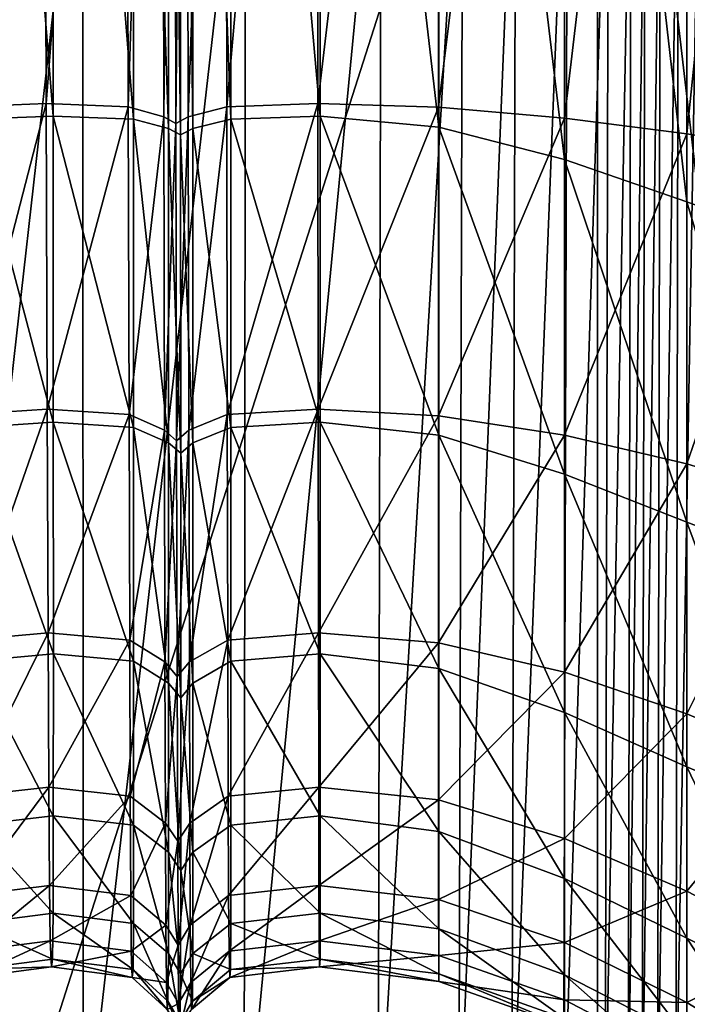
# Model space of a CAD drawing. Header units: millimetres. Extents: x 2387 to 13955, y -4964 to 364.
# Tile 583 of 1056: x 7103 to 7126, y -3335 to -3300. Entities that reach past the tile are written whole.
import ezdxf

# ---------------------------------------------------------------- set-up
doc = ezdxf.new("R2010")
doc.units = ezdxf.units.MM
doc.header["$MEASUREMENT"] = 0
doc.layers.add('Predefinito', color=7, linetype='Continuous', true_color=0x000000)

msp = doc.modelspace()

# ---------------------------------------------------------------- linework, layer by layer
at = {"layer": 'Predefinito'}
for points in [[(7103.877, -3267.364, 936.047), (7100.972, -3267.421, 935.68), (7101.106, -3303.37, 938.143)], [(7101.106, -3303.37, 938.143), (7103.984, -3303.252, 938.492), (7103.877, -3267.364, 936.047)], [(7106.781, -3267.42, 935.681), (7103.877, -3267.364, 936.047), (7103.984, -3303.252, 938.492)], [(7103.984, -3303.252, 938.492), (7106.862, -3303.369, 938.143), (7106.781, -3267.42, 935.681)], [(7108.035, -3267.588, 934.583), (7106.781, -3267.42, 935.681), (7106.862, -3303.369, 938.143)], [(7110.251, -3267.42, 935.682), (7108.891, -3267.588, 934.583), (7108.963, -3303.72, 937.096)], [(7108.963, -3303.72, 937.096), (7110.314, -3303.369, 938.144), (7110.251, -3267.42, 935.682)], [(7113.477, -3267.364, 936.048), (7110.251, -3267.42, 935.682), (7110.314, -3303.369, 938.144)], [(7110.314, -3303.369, 938.144), (7113.513, -3303.252, 938.493), (7113.477, -3267.364, 936.048)], [(7117.727, -3267.376, 935.503), (7113.477, -3267.364, 936.048), (7113.513, -3303.252, 938.493)], [(7113.513, -3303.252, 938.493), (7117.736, -3303.381, 937.93), (7117.727, -3267.376, 935.503)], [(7122.162, -3267.411, 933.865), (7117.727, -3267.376, 935.503), (7117.736, -3303.381, 937.93)], [(7117.736, -3303.381, 937.93), (7122.162, -3303.767, 936.238), (7122.162, -3267.411, 933.865)], [(7126.447, -3267.441, 931.527), (7122.162, -3267.411, 933.865), (7122.162, -3303.767, 936.238)], [(7122.162, -3303.767, 936.238), (7126.447, -3304.321, 933.865), (7126.447, -3267.441, 931.527)], [(7126.447, -3304.321, 933.865), (7130.25, -3304.95, 931.257), (7130.25, -3267.44, 928.879)], [(7130.25, -3267.44, 928.879), (7126.447, -3267.441, 931.527), (7126.447, -3304.321, 933.865)], [(7106.862, -3303.369, 938.143), (7108.107, -3303.72, 937.095), (7108.035, -3267.588, 934.583)], [(7108.463, -3267.7, 933.851), (7108.035, -3267.588, 934.583), (7108.107, -3303.72, 937.095)], [(7108.107, -3303.72, 937.095), (7108.535, -3303.954, 936.397), (7108.463, -3267.7, 933.851)], [(7108.891, -3267.588, 934.583), (7108.463, -3267.7, 933.851), (7108.535, -3303.954, 936.397)], [(7108.535, -3303.954, 936.397), (7108.963, -3303.72, 937.096), (7108.891, -3267.588, 934.583)], [(7101.371, -3267.964, 1127.616), (7104.196, -3267.918, 1127.247), (7104.226, -3303.697, 1125.431)], [(7104.226, -3303.697, 1125.431), (7101.409, -3303.805, 1125.784), (7101.371, -3267.964, 1127.616)], [(7107.044, -3303.806, 1125.781), (7104.226, -3303.697, 1125.431), (7104.196, -3267.918, 1127.247)], [(7104.196, -3267.918, 1127.247), (7107.021, -3267.964, 1127.614), (7107.044, -3303.806, 1125.781)], [(7108.269, -3304.131, 1126.833), (7107.044, -3303.806, 1125.781), (7107.021, -3267.964, 1127.614)], [(7107.021, -3267.964, 1127.614), (7108.248, -3268.101, 1128.716), (7108.269, -3304.131, 1126.833)], [(7108.698, -3304.348, 1127.535), (7108.269, -3304.131, 1126.833), (7108.248, -3268.101, 1128.716)], [(7108.248, -3268.101, 1128.716), (7108.677, -3268.193, 1129.451), (7108.698, -3304.348, 1127.535)], [(7108.677, -3268.193, 1129.451), (7109.104, -3268.101, 1128.716), (7109.125, -3304.131, 1126.833)], [(7109.104, -3268.101, 1128.716), (7110.438, -3267.964, 1127.612), (7110.456, -3303.806, 1125.778)], [(7110.456, -3303.806, 1125.778), (7109.125, -3304.131, 1126.833), (7109.104, -3268.101, 1128.716)], [(7110.438, -3267.964, 1127.612), (7113.584, -3267.919, 1127.243), (7113.594, -3303.698, 1125.425)], [(7113.594, -3303.698, 1125.425), (7110.456, -3303.806, 1125.778), (7110.438, -3267.964, 1127.612)], [(7117.757, -3304.079, 1125.987), (7113.594, -3303.698, 1125.425), (7113.584, -3267.919, 1127.243)], [(7113.584, -3267.919, 1127.243), (7117.755, -3268.189, 1127.772), (7117.757, -3304.079, 1125.987)], [(7109.125, -3304.131, 1126.833), (7108.698, -3304.348, 1127.535), (7108.677, -3268.193, 1129.451)], [(7122.162, -3305.222, 1127.678), (7117.757, -3304.079, 1125.987), (7117.755, -3268.189, 1127.772)], [(7117.755, -3268.189, 1127.772), (7122.162, -3269, 1129.365), (7122.162, -3305.222, 1127.678)], [(7126.447, -3306.702, 1129.907), (7122.162, -3305.222, 1127.678), (7122.162, -3269, 1129.365)], [(7122.162, -3269, 1129.365), (7126.447, -3270.124, 1131.585), (7126.447, -3306.702, 1129.907)], [(7130.251, -3308.093, 1132.084), (7126.447, -3306.702, 1129.907), (7126.447, -3270.124, 1131.585)], [(7126.447, -3270.124, 1131.585), (7130.251, -3271.332, 1133.993), (7130.251, -3308.093, 1132.084)], [(7102.349, -3341.664, 608.074), (7102.349, -3276.087, 608.072), (7123.32, -3276.087, 730.186)], [(7123.32, -3276.087, 730.186), (7123.318, -3341.664, 730.171), (7102.349, -3341.664, 608.074)], [(7130.95, -3341.664, 775.36), (7123.318, -3341.664, 730.171), (7123.32, -3276.087, 730.186)], [(7123.32, -3276.087, 730.186), (7130.952, -3276.087, 775.376), (7130.95, -3341.664, 775.36)], [(7120.309, -3340.109, 1227.08), (7122.127, -3339.971, 1226.246), (7122.26, -3290.57, 1229.067)], [(7122.26, -3290.57, 1229.067), (7120.458, -3290.616, 1229.927), (7120.309, -3340.109, 1227.08)], [(7122.127, -3339.971, 1226.246), (7123.592, -3339.879, 1225.454), (7123.703, -3290.531, 1228.267)], [(7123.703, -3290.531, 1228.267), (7122.26, -3290.57, 1229.067), (7122.127, -3339.971, 1226.246)], [(7123.592, -3339.879, 1225.454), (7124.393, -3339.792, 1224.981), (7124.498, -3290.494, 1227.784)], [(7124.498, -3290.494, 1227.784), (7123.703, -3290.531, 1228.267), (7123.592, -3339.879, 1225.454)], [(7124.393, -3339.792, 1224.981), (7124.887, -3339.736, 1224.773), (7124.991, -3290.471, 1227.568)], [(7124.991, -3290.471, 1227.568), (7124.498, -3290.494, 1227.784), (7124.393, -3339.792, 1224.981)], [(7125.531, -3290.472, 1227.576), (7124.991, -3290.471, 1227.568), (7124.887, -3339.736, 1224.773)], [(7124.887, -3339.736, 1224.773), (7125.427, -3339.737, 1224.78), (7125.531, -3290.472, 1227.576)], [(7126.159, -3290.477, 1227.623), (7125.531, -3290.472, 1227.576), (7125.427, -3339.737, 1224.78)], [(7125.427, -3339.737, 1224.78), (7126.06, -3339.748, 1224.824), (7126.159, -3290.477, 1227.623)], [(7126.06, -3339.748, 1224.824), (7126.832, -3339.722, 1224.729), (7126.919, -3290.466, 1227.528)], [(7126.919, -3290.466, 1227.528), (7126.159, -3290.477, 1227.623), (7126.06, -3339.748, 1224.824)], [(7105.269, -3290.759, 1231.972), (7099.561, -3290.753, 1231.7), (7099.63, -3340.641, 1228.701)], [(7099.63, -3340.641, 1228.701), (7105.276, -3340.663, 1228.973), (7105.269, -3290.759, 1231.972)], [(7110.977, -3290.753, 1231.7), (7105.269, -3290.759, 1231.972), (7105.276, -3340.663, 1228.973)], [(7105.276, -3340.663, 1228.973), (7110.921, -3340.641, 1228.701), (7110.977, -3290.753, 1231.7)], [(7110.921, -3340.641, 1228.701), (7115.626, -3340.542, 1228.174), (7115.734, -3290.729, 1231.151)], [(7115.734, -3290.729, 1231.151), (7110.977, -3290.753, 1231.7), (7110.921, -3340.641, 1228.701)], [(7115.626, -3340.542, 1228.174), (7118.449, -3340.332, 1227.678), (7118.589, -3290.676, 1230.59)], [(7118.589, -3290.676, 1230.59), (7115.734, -3290.729, 1231.151), (7115.626, -3340.542, 1228.174)], [(7118.449, -3340.332, 1227.678), (7120.309, -3340.109, 1227.08), (7120.458, -3290.616, 1229.927)], [(7120.458, -3290.616, 1229.927), (7118.589, -3290.676, 1230.59), (7118.449, -3340.332, 1227.678)], [(7103.984, -3303.252, 938.492), (7101.106, -3303.37, 938.143), (7101.15, -3314.166, 942.237)], [(7101.15, -3314.166, 942.237), (7104.019, -3313.981, 942.552), (7103.984, -3303.252, 938.492)], [(7106.862, -3303.369, 938.143), (7103.984, -3303.252, 938.492), (7104.019, -3313.981, 942.552)], [(7104.019, -3313.981, 942.552), (7106.888, -3314.166, 942.238), (7106.862, -3303.369, 938.143)], [(7108.107, -3303.72, 937.095), (7106.862, -3303.369, 938.143), (7106.888, -3314.166, 942.238)], [(7110.314, -3303.369, 938.144), (7108.963, -3303.72, 937.096), (7108.986, -3314.72, 941.294)], [(7108.986, -3314.72, 941.294), (7110.335, -3314.165, 942.238), (7110.314, -3303.369, 938.144)], [(7113.513, -3303.252, 938.493), (7110.314, -3303.369, 938.144), (7110.335, -3314.165, 942.238)], [(7110.335, -3314.165, 942.238), (7113.525, -3313.98, 942.553), (7113.513, -3303.252, 938.493)], [(7117.736, -3303.381, 937.93), (7113.513, -3303.252, 938.493), (7113.525, -3313.98, 942.553)], [(7113.525, -3313.98, 942.553), (7117.739, -3314.209, 942.012), (7117.736, -3303.381, 937.93)], [(7122.162, -3303.767, 936.238), (7117.736, -3303.381, 937.93), (7117.739, -3314.209, 942.012)], [(7101.409, -3303.805, 1125.784), (7104.226, -3303.697, 1125.431), (7104.233, -3314.438, 1121.866)], [(7104.226, -3303.697, 1125.431), (7107.044, -3303.806, 1125.781), (7107.049, -3314.619, 1122.179)], [(7107.049, -3314.619, 1122.179), (7104.233, -3314.438, 1121.866), (7104.226, -3303.697, 1125.431)], [(7106.888, -3314.166, 942.238), (7108.13, -3314.72, 941.293), (7108.107, -3303.72, 937.095)], [(7108.535, -3303.954, 936.397), (7108.107, -3303.72, 937.095), (7108.13, -3314.72, 941.293)], [(7108.963, -3303.72, 937.096), (7108.535, -3303.954, 936.397), (7108.558, -3315.089, 940.664)], [(7108.558, -3315.089, 940.664), (7108.986, -3314.72, 941.294), (7108.963, -3303.72, 937.096)], [(7110.456, -3303.806, 1125.778), (7113.594, -3303.698, 1125.425), (7113.597, -3314.438, 1121.86)], [(7113.594, -3303.698, 1125.425), (7117.757, -3304.079, 1125.987), (7117.758, -3314.892, 1122.419)], [(7117.758, -3314.892, 1122.419), (7113.597, -3314.438, 1121.86), (7113.594, -3303.698, 1125.425)], [(7104.233, -3314.438, 1121.866), (7101.417, -3314.619, 1122.183), (7101.409, -3303.805, 1125.784)], [(7107.044, -3303.806, 1125.781), (7108.269, -3304.131, 1126.833), (7108.274, -3315.163, 1123.123)], [(7108.274, -3315.163, 1123.123), (7107.049, -3314.619, 1122.179), (7107.044, -3303.806, 1125.781)], [(7108.13, -3314.72, 941.293), (7108.558, -3315.089, 940.664), (7108.535, -3303.954, 936.397)], [(7109.125, -3304.131, 1126.833), (7110.456, -3303.806, 1125.778), (7110.46, -3314.619, 1122.177)], [(7113.597, -3314.438, 1121.86), (7110.46, -3314.619, 1122.177), (7110.456, -3303.806, 1125.778)], [(7117.739, -3314.209, 942.012), (7122.162, -3314.893, 940.388), (7122.162, -3303.767, 936.238)], [(7126.447, -3304.321, 933.865), (7122.162, -3303.767, 936.238), (7122.162, -3314.893, 940.388)], [(7108.269, -3304.131, 1126.833), (7108.698, -3304.348, 1127.535), (7108.702, -3315.525, 1123.753)], [(7108.702, -3315.525, 1123.753), (7108.274, -3315.163, 1123.123), (7108.269, -3304.131, 1126.833)], [(7108.698, -3304.348, 1127.535), (7109.125, -3304.131, 1126.833), (7109.13, -3315.163, 1123.123)], [(7109.13, -3315.163, 1123.123), (7108.702, -3315.525, 1123.753), (7108.698, -3304.348, 1127.535)], [(7110.46, -3314.619, 1122.177), (7109.13, -3315.163, 1123.123), (7109.125, -3304.131, 1126.833)], [(7117.757, -3304.079, 1125.987), (7122.162, -3305.222, 1127.678), (7122.163, -3316.253, 1124.103)], [(7122.163, -3316.253, 1124.103), (7117.758, -3314.892, 1122.419), (7117.757, -3304.079, 1125.987)], [(7122.162, -3314.893, 940.388), (7126.447, -3315.894, 938.12), (7126.447, -3304.321, 933.865)], [(7130.25, -3304.95, 931.257), (7126.447, -3304.321, 933.865), (7126.447, -3315.894, 938.12)], [(7126.447, -3315.894, 938.12), (7130.25, -3317.07, 935.647), (7130.25, -3304.95, 931.257)], [(7122.162, -3305.222, 1127.678), (7126.447, -3306.702, 1129.907), (7126.448, -3317.941, 1126.244)], [(7126.448, -3317.941, 1126.244), (7122.163, -3316.253, 1124.103), (7122.162, -3305.222, 1127.678)], [(7126.447, -3306.702, 1129.907), (7130.251, -3308.093, 1132.084), (7130.251, -3319.376, 1128.176)], [(7130.251, -3319.376, 1128.176), (7126.448, -3317.941, 1126.244), (7126.447, -3306.702, 1129.907)], [(7104.019, -3313.981, 942.552), (7101.15, -3314.166, 942.237), (7101.188, -3322.082, 947.609)], [(7101.188, -3322.082, 947.609), (7104.05, -3321.826, 947.865), (7104.019, -3313.981, 942.552)], [(7106.888, -3314.166, 942.238), (7104.019, -3313.981, 942.552), (7104.05, -3321.826, 947.865)], [(7113.525, -3313.98, 942.553), (7110.335, -3314.165, 942.238), (7110.352, -3322.081, 947.609)], [(7110.352, -3322.081, 947.609), (7113.535, -3321.826, 947.865), (7113.525, -3313.98, 942.553)], [(7117.739, -3314.209, 942.012), (7113.525, -3313.98, 942.553), (7113.535, -3321.826, 947.865)], [(7101.417, -3314.619, 1122.183), (7104.233, -3314.438, 1121.866), (7104.235, -3322.565, 1115.943)], [(7104.05, -3321.826, 947.865), (7106.911, -3322.081, 947.609), (7106.888, -3314.166, 942.238)], [(7107.051, -3322.822, 1116.192), (7104.235, -3322.565, 1115.943), (7104.233, -3314.438, 1121.866)], [(7104.233, -3314.438, 1121.866), (7107.049, -3314.619, 1122.179), (7107.051, -3322.822, 1116.192)], [(7108.13, -3314.72, 941.293), (7106.888, -3314.166, 942.238), (7106.911, -3322.081, 947.609)], [(7110.335, -3314.165, 942.238), (7108.986, -3314.72, 941.294), (7109.006, -3322.846, 946.842)], [(7109.006, -3322.846, 946.842), (7110.352, -3322.081, 947.609), (7110.335, -3314.165, 942.238)], [(7110.46, -3314.619, 1122.177), (7113.597, -3314.438, 1121.86), (7113.597, -3322.566, 1115.936)], [(7113.535, -3321.826, 947.865), (7117.742, -3322.172, 947.434), (7117.739, -3314.209, 942.012)], [(7117.758, -3323.08, 1116.461), (7113.597, -3322.566, 1115.936), (7113.597, -3314.438, 1121.86)], [(7113.597, -3314.438, 1121.86), (7117.758, -3314.892, 1122.419), (7117.758, -3323.08, 1116.461)], [(7122.162, -3314.893, 940.388), (7117.739, -3314.209, 942.012), (7117.742, -3322.172, 947.434)], [(7104.235, -3322.565, 1115.943), (7101.42, -3322.822, 1116.196), (7101.417, -3314.619, 1122.183)], [(7106.911, -3322.081, 947.609), (7108.15, -3322.846, 946.842), (7108.13, -3314.72, 941.293)], [(7108.275, -3323.592, 1116.943), (7107.051, -3322.822, 1116.192), (7107.049, -3314.619, 1122.179)], [(7107.049, -3314.619, 1122.179), (7108.274, -3315.163, 1123.123), (7108.275, -3323.592, 1116.943)], [(7108.558, -3315.089, 940.664), (7108.13, -3314.72, 941.293), (7108.15, -3322.846, 946.842)], [(7108.986, -3314.72, 941.294), (7108.558, -3315.089, 940.664), (7108.578, -3323.356, 946.331)], [(7108.578, -3323.356, 946.331), (7109.006, -3322.846, 946.842), (7108.986, -3314.72, 941.294)], [(7109.13, -3315.163, 1123.123), (7110.46, -3314.619, 1122.177), (7110.461, -3322.822, 1116.189)], [(7113.597, -3322.566, 1115.936), (7110.461, -3322.822, 1116.189), (7110.46, -3314.619, 1122.177)], [(7108.15, -3322.846, 946.842), (7108.578, -3323.356, 946.331), (7108.558, -3315.089, 940.664)], [(7117.742, -3322.172, 947.434), (7122.162, -3323.21, 946.14), (7122.162, -3314.893, 940.388)], [(7122.163, -3324.622, 1118.04), (7117.758, -3323.08, 1116.461), (7117.758, -3314.892, 1122.419)], [(7117.758, -3314.892, 1122.419), (7122.163, -3316.253, 1124.103), (7122.163, -3324.622, 1118.04)], [(7126.447, -3315.894, 938.12), (7122.162, -3314.893, 940.388), (7122.162, -3323.21, 946.14)], [(7108.703, -3324.105, 1117.444), (7108.275, -3323.592, 1116.943), (7108.274, -3315.163, 1123.123)], [(7108.274, -3315.163, 1123.123), (7108.702, -3315.525, 1123.753), (7108.703, -3324.105, 1117.444)], [(7108.702, -3315.525, 1123.753), (7109.13, -3315.163, 1123.123), (7109.131, -3323.592, 1116.942)], [(7110.461, -3322.822, 1116.189), (7109.131, -3323.592, 1116.942), (7109.13, -3315.163, 1123.123)], [(7109.131, -3323.592, 1116.942), (7108.703, -3324.105, 1117.444), (7108.702, -3315.525, 1123.753)], [(7122.162, -3323.21, 946.14), (7126.447, -3324.67, 944.267), (7126.447, -3315.894, 938.12)], [(7130.25, -3317.07, 935.647), (7126.447, -3315.894, 938.12), (7126.447, -3324.67, 944.267)], [(7126.448, -3326.531, 1120.029), (7122.163, -3324.622, 1118.04), (7122.163, -3316.253, 1124.103)], [(7122.163, -3316.253, 1124.103), (7126.448, -3317.941, 1126.244), (7126.448, -3326.531, 1120.029)], [(7126.447, -3324.67, 944.267), (7130.25, -3326.279, 942.097), (7130.25, -3317.07, 935.647)], [(7130.251, -3328.146, 1121.782), (7126.448, -3326.531, 1120.029), (7126.448, -3317.941, 1126.244)], [(7126.448, -3317.941, 1126.244), (7130.251, -3319.376, 1128.176), (7130.251, -3328.146, 1121.782)], [(7104.05, -3321.826, 947.865), (7101.188, -3322.082, 947.609), (7101.22, -3327.558, 955.09)], [(7101.22, -3327.558, 955.09), (7104.075, -3327.243, 955.275), (7104.05, -3321.826, 947.865)], [(7106.911, -3322.081, 947.609), (7104.05, -3321.826, 947.865), (7104.075, -3327.243, 955.275)], [(7113.535, -3321.826, 947.865), (7110.352, -3322.081, 947.609), (7110.367, -3327.558, 955.091)], [(7110.367, -3327.558, 955.091), (7113.543, -3327.243, 955.275), (7113.535, -3321.826, 947.865)], [(7117.742, -3322.172, 947.434), (7113.535, -3321.826, 947.865), (7113.543, -3327.243, 955.275)], [(7104.075, -3327.243, 955.275), (7106.93, -3327.558, 955.091), (7106.911, -3322.081, 947.609)], [(7108.15, -3322.846, 946.842), (7106.911, -3322.081, 947.609), (7106.93, -3327.558, 955.091)], [(7110.352, -3322.081, 947.609), (7109.006, -3322.846, 946.842), (7109.023, -3328.501, 954.538)], [(7109.023, -3328.501, 954.538), (7110.367, -3327.558, 955.091), (7110.352, -3322.081, 947.609)], [(7113.543, -3327.243, 955.275), (7117.744, -3327.691, 954.962), (7117.742, -3322.172, 947.434)], [(7122.162, -3323.21, 946.14), (7117.742, -3322.172, 947.434), (7117.744, -3327.691, 954.962)], [(7101.42, -3322.822, 1116.196), (7104.235, -3322.565, 1115.943), (7104.232, -3328.251, 1107.657)], [(7107.049, -3328.57, 1107.829), (7104.232, -3328.251, 1107.657), (7104.235, -3322.565, 1115.943)], [(7104.235, -3322.565, 1115.943), (7107.051, -3322.822, 1116.192), (7107.049, -3328.57, 1107.829)], [(7110.461, -3322.822, 1116.189), (7113.597, -3322.566, 1115.936), (7113.597, -3328.251, 1107.65)], [(7113.597, -3322.566, 1115.936), (7117.758, -3323.08, 1116.461), (7117.758, -3328.799, 1108.106)], [(7117.758, -3328.799, 1108.106), (7113.597, -3328.251, 1107.65), (7113.597, -3322.566, 1115.936)], [(7104.232, -3328.251, 1107.657), (7101.417, -3328.57, 1107.834), (7101.42, -3322.822, 1116.196)], [(7106.93, -3327.558, 955.091), (7108.167, -3328.501, 954.538), (7108.15, -3322.846, 946.842)], [(7108.273, -3329.527, 1108.353), (7107.049, -3328.57, 1107.829), (7107.051, -3322.822, 1116.192)], [(7107.051, -3322.822, 1116.192), (7108.275, -3323.592, 1116.943), (7108.273, -3329.527, 1108.353)], [(7108.578, -3323.356, 946.331), (7108.15, -3322.846, 946.842), (7108.167, -3328.501, 954.538)], [(7109.006, -3322.846, 946.842), (7108.578, -3323.356, 946.331), (7108.595, -3329.13, 954.17)], [(7108.595, -3329.13, 954.17), (7109.023, -3328.501, 954.538), (7109.006, -3322.846, 946.842)], [(7109.131, -3323.592, 1116.942), (7110.461, -3322.822, 1116.189), (7110.46, -3328.57, 1107.827)], [(7113.597, -3328.251, 1107.65), (7110.46, -3328.57, 1107.827), (7110.461, -3322.822, 1116.189)], [(7108.167, -3328.501, 954.538), (7108.595, -3329.13, 954.17), (7108.578, -3323.356, 946.331)], [(7117.744, -3327.691, 954.962), (7122.162, -3329.036, 954.023), (7122.162, -3323.21, 946.14)], [(7117.758, -3323.08, 1116.461), (7122.163, -3324.622, 1118.04), (7122.163, -3330.442, 1109.48)], [(7122.163, -3330.442, 1109.48), (7117.758, -3328.799, 1108.106), (7117.758, -3323.08, 1116.461)], [(7126.447, -3324.67, 944.267), (7122.162, -3323.21, 946.14), (7122.162, -3329.036, 954.023)], [(7108.701, -3330.165, 1108.702), (7108.273, -3329.527, 1108.353), (7108.275, -3323.592, 1116.943)], [(7108.275, -3323.592, 1116.943), (7108.703, -3324.105, 1117.444), (7108.701, -3330.165, 1108.702)], [(7108.703, -3324.105, 1117.444), (7109.131, -3323.592, 1116.942), (7109.129, -3329.527, 1108.352)], [(7110.46, -3328.57, 1107.827), (7109.129, -3329.527, 1108.352), (7109.131, -3323.592, 1116.942)], [(7109.129, -3329.527, 1108.352), (7108.701, -3330.165, 1108.702), (7108.703, -3324.105, 1117.444)], [(7122.162, -3329.036, 954.023), (7126.447, -3330.89, 952.584), (7126.447, -3324.67, 944.267)], [(7122.163, -3324.622, 1118.04), (7126.448, -3326.531, 1120.029), (7126.448, -3332.538, 1111.256)], [(7126.448, -3332.538, 1111.256), (7122.163, -3330.442, 1109.48), (7122.163, -3324.622, 1118.04)], [(7130.25, -3326.279, 942.097), (7126.447, -3324.67, 944.267), (7126.447, -3330.89, 952.584)], [(7126.447, -3330.89, 952.584), (7130.25, -3332.866, 950.775), (7130.25, -3326.279, 942.097)], [(7126.448, -3326.531, 1120.029), (7130.251, -3328.146, 1121.782), (7130.251, -3334.446, 1112.917)], [(7130.251, -3334.446, 1112.917), (7126.448, -3332.538, 1111.256), (7126.448, -3326.531, 1120.029)], [(7104.075, -3327.243, 955.275), (7101.22, -3327.558, 955.09), (7101.246, -3331.036, 965.516)], [(7101.246, -3331.036, 965.516), (7104.096, -3330.686, 965.628), (7104.075, -3327.243, 955.275)], [(7106.93, -3327.558, 955.091), (7104.075, -3327.243, 955.275), (7104.096, -3330.686, 965.628)], [(7104.096, -3330.686, 965.628), (7106.946, -3331.036, 965.516), (7106.93, -3327.558, 955.091)], [(7108.167, -3328.501, 954.538), (7106.93, -3327.558, 955.091), (7106.946, -3331.036, 965.516)], [(7110.367, -3327.558, 955.091), (7109.023, -3328.501, 954.538), (7109.037, -3332.085, 965.18)], [(7109.037, -3332.085, 965.18), (7110.379, -3331.036, 965.516), (7110.367, -3327.558, 955.091)], [(7113.543, -3327.243, 955.275), (7110.367, -3327.558, 955.091), (7110.379, -3331.036, 965.516)], [(7110.379, -3331.036, 965.516), (7113.55, -3330.686, 965.628), (7113.543, -3327.243, 955.275)], [(7117.744, -3327.691, 954.962), (7113.543, -3327.243, 955.275), (7113.55, -3330.686, 965.628)], [(7113.55, -3330.686, 965.628), (7117.746, -3331.186, 965.362), (7117.744, -3327.691, 954.962)], [(7122.162, -3329.036, 954.023), (7117.744, -3327.691, 954.962), (7117.746, -3331.186, 965.362)], [(7101.417, -3328.57, 1107.834), (7104.232, -3328.251, 1107.657), (7104.226, -3331.666, 1097.002)], [(7107.044, -3332.019, 1097.103), (7104.226, -3331.666, 1097.002), (7104.232, -3328.251, 1107.657)], [(7104.232, -3328.251, 1107.657), (7107.049, -3328.57, 1107.829), (7107.044, -3332.019, 1097.103)], [(7110.46, -3328.57, 1107.827), (7113.597, -3328.251, 1107.65), (7113.594, -3331.666, 1096.995)], [(7117.758, -3332.206, 1097.347), (7113.594, -3331.666, 1096.995), (7113.597, -3328.251, 1107.65)], [(7113.597, -3328.251, 1107.65), (7117.758, -3328.799, 1108.106), (7117.758, -3332.206, 1097.347)], [(7104.226, -3331.666, 1097.002), (7101.408, -3332.019, 1097.107), (7101.417, -3328.57, 1107.834)], [(7106.946, -3331.036, 965.516), (7108.181, -3332.085, 965.18), (7108.167, -3328.501, 954.538)], [(7108.268, -3333.079, 1097.412), (7107.044, -3332.019, 1097.103), (7107.049, -3328.57, 1107.829)], [(7107.049, -3328.57, 1107.829), (7108.273, -3329.527, 1108.353), (7108.268, -3333.079, 1097.412)], [(7108.595, -3329.13, 954.17), (7108.167, -3328.501, 954.538), (7108.181, -3332.085, 965.18)], [(7109.023, -3328.501, 954.538), (7108.595, -3329.13, 954.17), (7108.609, -3332.784, 964.956)], [(7108.609, -3332.784, 964.956), (7109.037, -3332.085, 965.18), (7109.023, -3328.501, 954.538)], [(7109.129, -3329.527, 1108.352), (7110.46, -3328.57, 1107.827), (7110.456, -3332.019, 1097.101)], [(7113.594, -3331.666, 1096.995), (7110.456, -3332.019, 1097.101), (7110.46, -3328.57, 1107.827)], [(7122.163, -3333.824, 1098.411), (7117.758, -3332.206, 1097.347), (7117.758, -3328.799, 1108.106)], [(7117.758, -3328.799, 1108.106), (7122.163, -3330.442, 1109.48), (7122.163, -3333.824, 1098.411)], [(7108.181, -3332.085, 965.18), (7108.609, -3332.784, 964.956), (7108.595, -3329.13, 954.17)], [(7117.746, -3331.186, 965.362), (7122.162, -3332.688, 964.563), (7122.162, -3329.036, 954.023)], [(7126.447, -3330.89, 952.584), (7122.162, -3329.036, 954.023), (7122.162, -3332.688, 964.563)], [(7108.696, -3333.785, 1097.618), (7108.268, -3333.079, 1097.412), (7108.273, -3329.527, 1108.353)], [(7108.273, -3329.527, 1108.353), (7108.701, -3330.165, 1108.702), (7108.696, -3333.785, 1097.618)], [(7108.701, -3330.165, 1108.702), (7109.129, -3329.527, 1108.352), (7109.124, -3333.079, 1097.411)], [(7110.456, -3332.019, 1097.101), (7109.124, -3333.079, 1097.411), (7109.129, -3329.527, 1108.352)], [(7109.124, -3333.079, 1097.411), (7108.696, -3333.785, 1097.618), (7108.701, -3330.165, 1108.702)], [(7126.448, -3336.026, 1099.917), (7122.163, -3333.824, 1098.411), (7122.163, -3330.442, 1109.48)], [(7122.163, -3330.442, 1109.48), (7126.448, -3332.538, 1111.256), (7126.448, -3336.026, 1099.917)], [(7104.096, -3330.686, 965.628), (7101.246, -3331.036, 965.516), (7101.279, -3332.995, 987.912)], [(7101.279, -3332.995, 987.912), (7104.122, -3332.628, 987.96), (7104.096, -3330.686, 965.628)], [(7106.946, -3331.036, 965.516), (7104.096, -3330.686, 965.628), (7104.122, -3332.628, 987.96)], [(7113.55, -3330.686, 965.628), (7110.379, -3331.036, 965.516), (7110.395, -3332.995, 987.911)], [(7110.395, -3332.995, 987.911), (7113.559, -3332.628, 987.96), (7113.55, -3330.686, 965.628)], [(7117.746, -3331.186, 965.362), (7113.55, -3330.686, 965.628), (7113.559, -3332.628, 987.96)], [(7122.162, -3332.688, 964.563), (7126.447, -3334.797, 963.352), (7126.447, -3330.89, 952.584)], [(7130.25, -3332.866, 950.775), (7126.447, -3330.89, 952.584), (7126.447, -3334.797, 963.352)], [(7104.122, -3332.628, 987.96), (7106.966, -3332.995, 987.912), (7106.946, -3331.036, 965.516)], [(7108.181, -3332.085, 965.18), (7106.946, -3331.036, 965.516), (7106.966, -3332.995, 987.912)], [(7110.379, -3331.036, 965.516), (7109.037, -3332.085, 965.18), (7109.055, -3334.097, 987.766)], [(7109.055, -3334.097, 987.766), (7110.395, -3332.995, 987.911), (7110.379, -3331.036, 965.516)], [(7113.559, -3332.628, 987.96), (7117.748, -3333.147, 987.763), (7117.746, -3331.186, 965.362)], [(7122.162, -3332.688, 964.563), (7117.746, -3331.186, 965.362), (7117.748, -3333.147, 987.763)], [(7101.408, -3332.019, 1097.107), (7104.226, -3331.666, 1097.002), (7104.206, -3333.275, 1074.659)], [(7107.029, -3333.643, 1074.699), (7104.206, -3333.275, 1074.659), (7104.226, -3331.666, 1097.002)], [(7104.226, -3331.666, 1097.002), (7107.044, -3332.019, 1097.103), (7107.029, -3333.643, 1074.699)], [(7110.456, -3332.019, 1097.101), (7113.594, -3331.666, 1096.995), (7113.588, -3333.275, 1074.653)], [(7117.756, -3333.795, 1074.854), (7113.588, -3333.275, 1074.653), (7113.594, -3331.666, 1096.995)], [(7113.594, -3331.666, 1096.995), (7117.758, -3332.206, 1097.347), (7117.756, -3333.795, 1074.854)], [(7104.206, -3333.275, 1074.659), (7101.383, -3333.643, 1074.703), (7101.408, -3332.019, 1097.107)], [(7108.255, -3334.748, 1074.825), (7107.029, -3333.643, 1074.699), (7107.044, -3332.019, 1097.103)], [(7107.044, -3332.019, 1097.103), (7108.268, -3333.079, 1097.412), (7108.255, -3334.748, 1074.825)], [(7109.124, -3333.079, 1097.411), (7110.456, -3332.019, 1097.101), (7110.444, -3333.643, 1074.697)], [(7113.588, -3333.275, 1074.653), (7110.444, -3333.643, 1074.697), (7110.456, -3332.019, 1097.101)], [(7106.966, -3332.995, 987.912), (7108.199, -3334.097, 987.766), (7108.181, -3332.085, 965.18)], [(7108.609, -3332.784, 964.956), (7108.181, -3332.085, 965.18), (7108.199, -3334.097, 987.766)], [(7109.037, -3332.085, 965.18), (7108.609, -3332.784, 964.956), (7108.627, -3334.831, 987.669)], [(7108.627, -3334.831, 987.669), (7109.055, -3334.097, 987.766), (7109.037, -3332.085, 965.18)], [(7122.163, -3335.354, 1075.462), (7117.756, -3333.795, 1074.854), (7117.758, -3332.206, 1097.347)], [(7117.758, -3332.206, 1097.347), (7122.163, -3333.824, 1098.411), (7122.163, -3335.354, 1075.462)], [(7104.122, -3332.628, 987.96), (7101.279, -3332.995, 987.912), (7101.333, -3333.916, 1031.306)], [(7101.333, -3333.916, 1031.306), (7104.165, -3333.543, 1031.308), (7104.122, -3332.628, 987.96)], [(7106.966, -3332.995, 987.912), (7104.122, -3332.628, 987.96), (7104.165, -3333.543, 1031.308)], [(7113.559, -3332.628, 987.96), (7110.395, -3332.995, 987.911), (7110.42, -3333.916, 1031.303)], [(7110.42, -3333.916, 1031.303), (7113.574, -3333.543, 1031.305), (7113.559, -3332.628, 987.96)], [(7117.748, -3333.147, 987.763), (7113.559, -3332.628, 987.96), (7113.574, -3333.543, 1031.305)], [(7117.748, -3333.147, 987.763), (7122.162, -3334.704, 987.173), (7122.162, -3332.688, 964.563)], [(7126.447, -3334.797, 963.352), (7122.162, -3332.688, 964.563), (7122.162, -3334.704, 987.173)], [(7130.251, -3338.318, 1101.594), (7126.448, -3336.026, 1099.917), (7126.448, -3332.538, 1111.256)], [(7126.448, -3332.538, 1111.256), (7130.251, -3334.446, 1112.917), (7130.251, -3338.318, 1101.594)], [(7104.165, -3333.543, 1031.308), (7106.998, -3333.916, 1031.304), (7106.966, -3332.995, 987.912)], [(7108.199, -3334.097, 987.766), (7106.966, -3332.995, 987.912), (7106.998, -3333.916, 1031.304)], [(7108.199, -3334.097, 987.766), (7108.627, -3334.831, 987.669), (7108.609, -3332.784, 964.956)], [(7108.683, -3335.485, 1074.909), (7108.255, -3334.748, 1074.825), (7108.268, -3333.079, 1097.412)], [(7108.268, -3333.079, 1097.412), (7108.696, -3333.785, 1097.618), (7108.683, -3335.485, 1074.909)], [(7108.696, -3333.785, 1097.618), (7109.124, -3333.079, 1097.411), (7109.111, -3334.748, 1074.825)], [(7110.395, -3332.995, 987.911), (7109.055, -3334.097, 987.766), (7109.084, -3335.036, 1031.295)], [(7109.084, -3335.036, 1031.295), (7110.42, -3333.916, 1031.303), (7110.395, -3332.995, 987.911)], [(7110.444, -3333.643, 1074.697), (7109.111, -3334.748, 1074.825), (7109.124, -3333.079, 1097.411)], [(7126.447, -3334.797, 963.352), (7130.25, -3337.116, 961.85), (7130.25, -3332.866, 950.775)], [(7101.383, -3333.643, 1074.703), (7104.206, -3333.275, 1074.659), (7104.165, -3333.543, 1031.308)], [(7106.998, -3333.916, 1031.304), (7104.165, -3333.543, 1031.308), (7104.206, -3333.275, 1074.659)], [(7104.206, -3333.275, 1074.659), (7107.029, -3333.643, 1074.699), (7106.998, -3333.916, 1031.304)], [(7110.444, -3333.643, 1074.697), (7113.588, -3333.275, 1074.653), (7113.574, -3333.543, 1031.305)], [(7113.574, -3333.543, 1031.305), (7117.752, -3334.063, 1031.293), (7117.748, -3333.147, 987.763)], [(7117.752, -3334.063, 1031.293), (7113.574, -3333.543, 1031.305), (7113.588, -3333.275, 1074.653)], [(7113.588, -3333.275, 1074.653), (7117.756, -3333.795, 1074.854), (7117.752, -3334.063, 1031.293)], [(7122.162, -3334.704, 987.173), (7117.748, -3333.147, 987.763), (7117.752, -3334.063, 1031.293)], [(7104.165, -3333.543, 1031.308), (7101.333, -3333.916, 1031.306), (7101.383, -3333.643, 1074.703)], [(7108.228, -3335.036, 1031.295), (7106.998, -3333.916, 1031.304), (7107.029, -3333.643, 1074.699)], [(7107.029, -3333.643, 1074.699), (7108.255, -3334.748, 1074.825), (7108.228, -3335.036, 1031.295)], [(7109.111, -3334.748, 1074.825), (7108.683, -3335.485, 1074.909), (7108.696, -3333.785, 1097.618)], [(7109.111, -3334.748, 1074.825), (7110.444, -3333.643, 1074.697), (7110.42, -3333.916, 1031.303)], [(7113.574, -3333.543, 1031.305), (7110.42, -3333.916, 1031.303), (7110.444, -3333.643, 1074.697)], [(7106.998, -3333.916, 1031.304), (7108.228, -3335.036, 1031.295), (7108.199, -3334.097, 987.766)], [(7108.627, -3334.831, 987.669), (7108.199, -3334.097, 987.766), (7108.228, -3335.036, 1031.295)], [(7109.055, -3334.097, 987.766), (7108.627, -3334.831, 987.669), (7108.656, -3335.782, 1031.29)], [(7108.656, -3335.782, 1031.29), (7109.084, -3335.036, 1031.295), (7109.055, -3334.097, 987.766)], [(7110.42, -3333.916, 1031.303), (7109.084, -3335.036, 1031.295), (7109.111, -3334.748, 1074.825)], [(7122.162, -3335.62, 1031.261), (7117.752, -3334.063, 1031.293), (7117.756, -3333.795, 1074.854)], [(7117.752, -3334.063, 1031.293), (7122.162, -3335.62, 1031.261), (7122.162, -3334.704, 987.173)], [(7117.756, -3333.795, 1074.854), (7122.163, -3335.354, 1075.462), (7122.162, -3335.62, 1031.261)], [(7122.163, -3333.824, 1098.411), (7126.448, -3336.026, 1099.917), (7126.448, -3337.609, 1076.457)], [(7126.448, -3337.609, 1076.457), (7122.163, -3335.354, 1075.462), (7122.163, -3333.824, 1098.411)], [(7108.656, -3335.782, 1031.29), (7108.228, -3335.036, 1031.295), (7108.255, -3334.748, 1074.825)], [(7108.255, -3334.748, 1074.825), (7108.683, -3335.485, 1074.909), (7108.656, -3335.782, 1031.29)], [(7108.683, -3335.485, 1074.909), (7109.111, -3334.748, 1074.825), (7109.084, -3335.036, 1031.295)], [(7126.447, -3336.948, 986.341), (7122.162, -3334.704, 987.173), (7122.162, -3335.62, 1031.261)], [(7122.162, -3334.704, 987.173), (7126.447, -3336.948, 986.341), (7126.447, -3334.797, 963.352)], [(7130.25, -3337.116, 961.85), (7126.447, -3334.797, 963.352), (7126.447, -3336.948, 986.341)], [(7108.228, -3335.036, 1031.295), (7108.656, -3335.782, 1031.29), (7108.627, -3334.831, 987.669)]]:
    msp.add_3dface(points, dxfattribs=at)

doc.saveas('drawing.dxf')
